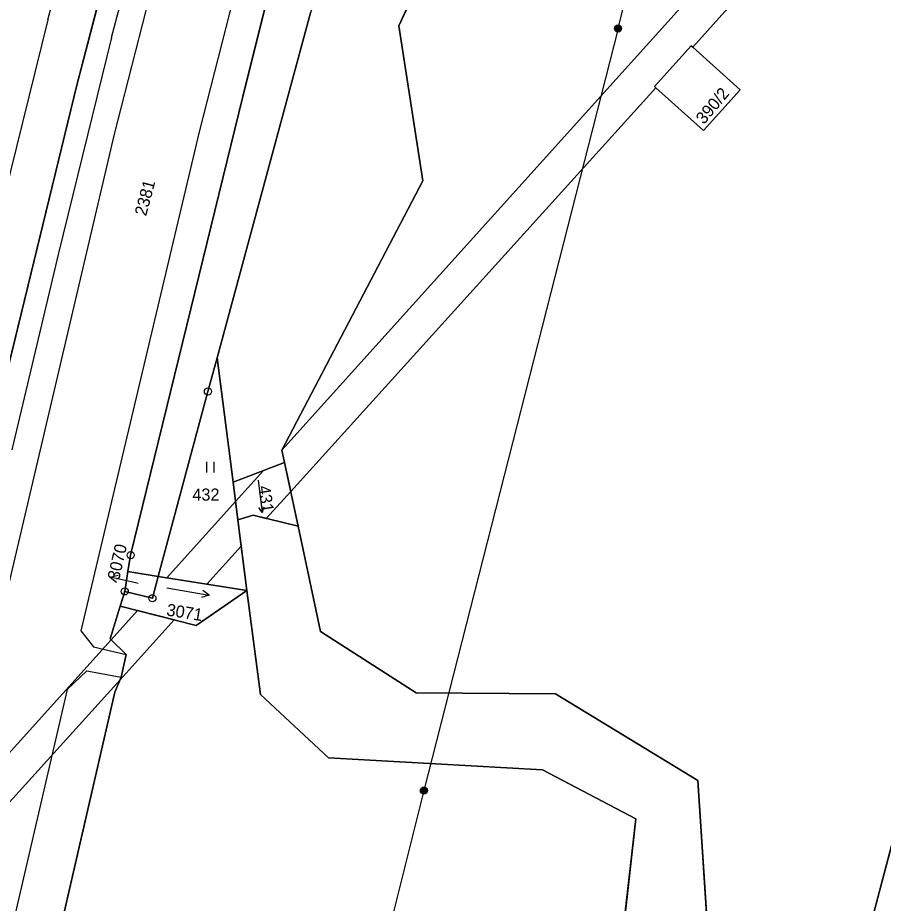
# Model space of a CAD drawing. Extents: x -689422 to -685210, y -987725 to -982160.
# Drawn here: x -686846.4 to -686725.1, y -987064.7 to -986940.6 of the extents above; entities that cross this region are included whole.
import ezdxf

# ---------------------------------------------------------------- set-up
doc = ezdxf.new("R2010")
doc.units = 0
for name, color, linetype in [('KN_Hranice_katastrální území', 7, 'Continuous'), ('KN_Hranice_parcel', 7, 'Continuous'), ('KN_Hranice_parcel_vnitrni_kresba', 7, 'Continuous'), ('KN_Parcelni cisla', 7, 'Continuous'), ('KN_Parcelni cisla_sipky', 7, 'Continuous'), ('KN_Polygon parcely', 7, 'Continuous'), ('KN_Pozemkove predmety', 7, 'Continuous'), ('KN_POZEMKY_OSTATNI PLOCHA', 7, 'Continuous'), ('KN_POZEMKY_TTP', 7, 'Continuous'), ('KN_POZEMKY_VODNI_PLOCHA', 7, 'Continuous'), ('KN_VYUZITI_07_vodni plocha_tok prirozeny', 7, 'Continuous'), ('KN_VYUZITI_08_vodni plocha _tok umely', 7, 'Continuous'), ('KN_VYUZITI_16_ostatni plocha_silnice', 7, 'Continuous'), ('KN_VYUZITI_17_ostatni plocha_ostatni komunikace', 7, 'Continuous'), ('KN_VYUZITI_26_ostatni plocha_jina plocha', 7, 'Continuous'), ('KN_VYUZITI_27_ostatni plocha_neplodna puda', 7, 'Continuous'), ('KN_Věcná břemena k části', 7, 'Continuous'), ('KN_Značky bodu BP', 7, 'Continuous'), ('KN_Značky kultur', 7, 'Continuous')]:
    doc.layers.add(name, color=color, linetype=linetype)

msp = doc.modelspace()

# ---------------------------------------------------------------- linework, layer by layer
at = {"layer": 'KN_Hranice_katastrální území'}
for points in [[(-686724.72, -986686.27), (-686745.98, -986743.92), (-686761.6, -986786.29), (-686765.69, -986796.81), (-686772.2, -986813.54), (-686788.05, -986855.4), (-686801.82, -986899.41), (-686814.9, -986951.63), (-686830.61, -987015.94), (-686830.99, -987018.25), (-686826.74, -987018.92), (-686814.31, -987020.88), (-686812.43, -987035.47), (-686802.9, -987044.34), (-686772.88, -987046.04), (-686759.82, -987052.91), (-686762.4, -987075.87)], [(-686762.4, -987075.87), (-686759.82, -987052.91), (-686772.88, -987046.04), (-686802.9, -987044.34), (-686812.43, -987035.47), (-686814.31, -987020.88), (-686826.74, -987018.92), (-686830.99, -987018.25), (-686830.61, -987015.94), (-686814.9, -986951.63), (-686801.82, -986899.41), (-686788.05, -986855.4), (-686772.2, -986813.54), (-686765.69, -986796.81), (-686761.6, -986786.29), (-686745.98, -986743.92), (-686724.72, -986686.27)]]:
    msp.add_lwpolyline(points, dxfattribs=at)
at = {"layer": 'KN_Hranice_parcel'}
for p, q in [((-686805.42, -986939.9), (-686818.51, -986988.27)), ((-686818.51, -986988.27), (-686816.26, -987005.73)), ((-686809.04, -987002.95), (-686809.41, -987001.23)), ((-686809.04, -987002.95), (-686816.26, -987005.73)), ((-686807.14, -987011.89), (-686809.04, -987002.95)), ((-686816.26, -987005.73), (-686815.59, -987010.97)), ((-686815.59, -987010.97), (-686814.31, -987020.88)), ((-686804, -987026.63), (-686807.14, -987011.89)), ((-686830.99, -987018.25), (-686830.61, -987015.94)), ((-686830.99, -987018.25), (-686830.61, -987015.94)), ((-686831.44, -987021.02), (-686830.99, -987018.25)), ((-686826.74, -987018.92), (-686830.99, -987018.25)), ((-686826.74, -987018.92), (-686830.99, -987018.25)), ((-686814.31, -987020.88), (-686826.74, -987018.92)), ((-686814.31, -987020.88), (-686826.74, -987018.92)), ((-686832.07, -987023.08), (-686831.44, -987021.02)), ((-686833.48, -987027.69), (-686832.07, -987023.08)), ((-686733.52, -987092.86), (-686716.4, -987027.91))]:
    msp.add_line(p, q, dxfattribs=at)
for points in [[(-686809.41, -987001.23), (-686789.66, -986963.46), (-686793.02, -986941.76), (-686776.16, -986905.04), (-686764.69, -986897.63), (-686759.68, -986873.58), (-686726.23, -986795.36), (-686726.31, -986778.54)], [(-686830.61, -987015.94), (-686814.9, -986951.63), (-686801.82, -986899.41), (-686788.05, -986855.4), (-686772.2, -986813.54), (-686765.69, -986796.81)], [(-686830.61, -987015.94), (-686814.9, -986951.63), (-686801.82, -986899.41), (-686788.05, -986855.4), (-686772.2, -986813.54), (-686765.69, -986796.81)], [(-686809.37, -986846.02), (-686821.44, -986885.64), (-686838.14, -986950.08), (-686858.63, -987033.94)], [(-686757.19, -986950.27), (-686752.04, -986944.55), (-686751.83, -986944.74), (-686745.2, -986950.71), (-686750.35, -986956.43), (-686756.99, -986950.45), (-686757.19, -986950.27)], [(-686826.74, -987018.92), (-686819.78, -986993), (-686818.51, -986988.27)], [(-686807.14, -987011.89), (-686813.46, -987010.33), (-686815.59, -987010.97)], [(-686826.74, -987018.92), (-686827.56, -987021.98), (-686831.44, -987021.02)], [(-686832.07, -987023.08), (-686821.44, -987025.8), (-686814.31, -987020.88)], [(-686752.49, -987079.19), (-686762.4, -987075.87), (-686759.82, -987052.91), (-686772.88, -987046.04), (-686802.9, -987044.34), (-686812.43, -987035.47), (-686814.31, -987020.88)], [(-686752.49, -987079.19), (-686762.4, -987075.87), (-686759.82, -987052.91), (-686772.88, -987046.04), (-686802.9, -987044.34), (-686812.43, -987035.47), (-686814.31, -987020.88)], [(-686733.52, -987092.86), (-686742.98, -987078.33), (-686749.49, -987072.45), (-686751.12, -987047.52), (-686771.09, -987035.39), (-686790.62, -987035.24), (-686804, -987026.63)], [(-686845.63, -987090.8), (-686832.82, -987035.14), (-686831.93, -987033.05), (-686831.23, -987029.88), (-686833.48, -987027.69)]]:
    msp.add_lwpolyline(points, dxfattribs=at)
at = {"layer": 'KN_Hranice_parcel_vnitrni_kresba'}
for p, q in [((-686832.86, -986956.93), (-686817.74, -986897.79)), ((-686806.01, -986898.04), (-686821.03, -986956.58)), ((-686842.22, -986940.88), (-686834.98, -986913.74)), ((-686833.29, -986943.38), (-686826.18, -986916.65)), ((-686842.22, -986940.88), (-686849.82, -986971.61)), ((-686833.29, -986943.38), (-686840.72, -986973.62)), ((-686875.39, -987137.96), (-686832.86, -986956.93)), ((-686821.03, -986956.58), (-686837.59, -987026.55)), ((-686840.72, -986973.62), (-686847.25, -987001.16)), ((-686837.59, -987026.55), (-686835.8, -987028.77)), ((-686835.8, -987028.77), (-686831.23, -987029.88)), ((-686836.77, -987032.14), (-686839.49, -987034.76)), ((-686836.77, -987032.14), (-686831.93, -987033.05)), ((-686839.49, -987034.76), (-686861.96, -987131.65))]:
    msp.add_line(p, q, dxfattribs=at)
at = {"layer": 'KN_Parcelni cisla_sipky'}
for p, q in [((-686833.46, -987019.03), (-686832.38, -987018.76)), ((-686830.54, -987019.7), (-686833.46, -987019.03)), ((-686833.46, -987019.03), (-686832.6, -987019.74)), ((-686829.55, -987019.93), (-686830.54, -987019.7))]:
    msp.add_line(p, q, dxfattribs=at)
at = {"layer": 'KN_Polygon parcely'}
for points in [[(-686845.63, -987090.8), (-686832.82, -987035.14), (-686831.93, -987033.05), (-686831.23, -987029.88), (-686833.48, -987027.69), (-686832.07, -987023.08), (-686831.44, -987021.02), (-686830.99, -987018.25), (-686830.61, -987015.94), (-686814.9, -986951.63), (-686801.82, -986899.41), (-686788.05, -986855.4), (-686772.2, -986813.54), (-686765.69, -986796.81), (-686761.6, -986786.29), (-686745.98, -986743.92), (-686724.72, -986686.27)], [(-686747.09, -986687.93), (-686785.68, -986782.79), (-686794.86, -986807.28), (-686809.37, -986846.02), (-686821.44, -986885.64), (-686838.14, -986950.08), (-686858.63, -987033.94), (-686876.05, -987102.29)], [(-686717.17, -986759.86), (-686729.52, -986763.02), (-686733.5, -986782.43), (-686735.91, -986794.19), (-686742.42, -986804.71), (-686751.67, -986831.15), (-686767.87, -986867.79), (-686787.49, -986883.95), (-686788.43, -986886.67), (-686805.42, -986939.9), (-686818.51, -986988.27), (-686816.26, -987005.73), (-686809.04, -987002.95), (-686809.41, -987001.23), (-686789.66, -986963.46), (-686793.02, -986941.76), (-686776.16, -986905.04), (-686764.69, -986897.63), (-686759.68, -986873.58), (-686726.23, -986795.36), (-686726.31, -986778.54), (-686709.75, -986769.81)], [(-686709.75, -986769.81), (-686726.31, -986778.54), (-686726.23, -986795.36), (-686759.68, -986873.58), (-686764.69, -986897.63), (-686776.16, -986905.04), (-686793.02, -986941.76), (-686789.66, -986963.46), (-686809.41, -987001.23), (-686809.04, -987002.95), (-686807.14, -987011.89), (-686804, -987026.63), (-686790.62, -987035.24), (-686771.09, -987035.39), (-686751.12, -987047.52), (-686749.49, -987072.45)], [(-686801.82, -986899.41), (-686814.9, -986951.63), (-686830.61, -987015.94), (-686830.99, -987018.25), (-686826.74, -987018.92), (-686819.78, -986993), (-686818.51, -986988.27), (-686805.42, -986939.9)], [(-686733.52, -987092.86), (-686716.4, -987027.91)]]:
    msp.add_lwpolyline(points, dxfattribs=at)
for points in [[(-686815.24, -986827.16), (-686821.42, -986841.08), (-686827.34, -986859.08), (-686829.67, -986866.16), (-686840.54, -986901.19), (-686850.98, -986940.37), (-686851.66, -986943.12), (-686861.43, -986982.38), (-686868.4, -987010.49), (-686871.3, -987022.21), (-686873.93, -987034.78), (-686864.62, -987034.27), (-686858.63, -987033.94), (-686838.14, -986950.08), (-686821.44, -986885.64), (-686809.37, -986846.02), (-686794.86, -986807.28), (-686798.92, -986805.5), (-686805.65, -986802.54), (-686814.47, -986825.93), (-686813.96, -986826.56)], [(-686757.19, -986950.27), (-686752.04, -986944.55), (-686751.83, -986944.74), (-686745.2, -986950.71), (-686750.35, -986956.43), (-686756.99, -986950.45)], [(-686757.19, -986950.27), (-686756.99, -986950.45), (-686750.35, -986956.43), (-686745.2, -986950.71), (-686751.83, -986944.74), (-686752.04, -986944.55)], [(-686826.74, -987018.92), (-686814.31, -987020.88), (-686815.59, -987010.97), (-686816.26, -987005.73), (-686818.51, -986988.27), (-686819.78, -986993)], [(-686816.26, -987005.73), (-686815.59, -987010.97), (-686813.46, -987010.33), (-686807.14, -987011.89), (-686809.04, -987002.95)], [(-686747.77, -987087.42), (-686739.79, -987101.35), (-686740.61, -987126.26), (-686736.98, -987127.84), (-686733.36, -987129.42), (-686725.33, -987105.43), (-686728.06, -987101.24), (-686733.52, -987092.86), (-686742.98, -987078.33), (-686749.49, -987072.45), (-686751.12, -987047.52), (-686771.09, -987035.39), (-686790.62, -987035.24), (-686804, -987026.63), (-686807.14, -987011.89), (-686813.46, -987010.33), (-686815.59, -987010.97), (-686814.31, -987020.88), (-686812.43, -987035.47), (-686802.9, -987044.34), (-686772.88, -987046.04), (-686759.82, -987052.91), (-686762.4, -987075.87), (-686752.49, -987079.19)], [(-686826.74, -987018.92), (-686827.56, -987021.98), (-686831.44, -987021.02), (-686832.07, -987023.08), (-686821.44, -987025.8), (-686814.31, -987020.88)], [(-686826.74, -987018.92), (-686830.99, -987018.25), (-686831.44, -987021.02), (-686827.56, -987021.98)], [(-686747.77, -987087.42), (-686752.49, -987079.19), (-686762.4, -987075.87), (-686759.82, -987052.91), (-686772.88, -987046.04), (-686802.9, -987044.34), (-686812.43, -987035.47), (-686814.31, -987020.88), (-686821.44, -987025.8), (-686832.07, -987023.08), (-686833.48, -987027.69), (-686831.23, -987029.88), (-686831.93, -987033.05), (-686832.82, -987035.14), (-686845.63, -987090.8), (-686853.73, -987136.42), (-686847.14, -987139.28), (-686837.96, -987147.68), (-686797.85, -987163.81), (-686768.48, -987167.74), (-686769.48, -987159.76), (-686764.42, -987149.05), (-686761.68, -987147.64), (-686764.13, -987090.59)], [(-686716.4, -987027.91), (-686733.52, -987092.86), (-686728.06, -987101.24), (-686717.94, -987073.53)]]:
    msp.add_lwpolyline(points, close=True, dxfattribs=at)
at = {"layer": 'KN_Pozemkove predmety'}
for p, q in [((-686762.31, -986942.13), (-686736.81, -986841.95)), ((-686762.31, -986942.13), (-686789.51, -987048.94)), ((-686789.51, -987048.94), (-686815.32, -987151.49))]:
    msp.add_line(p, q, dxfattribs=at)
for centre, radius in [((-686762.31, -986942.13), 0.5), ((-686762.31, -986942.13), 0.4), ((-686762.31, -986942.13), 0.3), ((-686762.31, -986942.13), 0.2), ((-686762.31, -986942.13), 0.1), ((-686789.51, -987048.94), 0.5), ((-686789.51, -987048.94), 0.4), ((-686789.51, -987048.94), 0.3), ((-686789.51, -987048.94), 0.2), ((-686789.51, -987048.94), 0.1)]:
    msp.add_circle(centre, radius, dxfattribs=at)
at = {"layer": 'KN_POZEMKY_OSTATNI PLOCHA'}
for p, q in [((-686821.44, -986885.64), (-686838.14, -986950.08)), ((-686838.14, -986950.08), (-686821.44, -986885.64)), ((-686801.82, -986899.41), (-686814.9, -986951.63)), ((-686814.9, -986951.63), (-686801.82, -986899.41)), ((-686805.42, -986939.9), (-686818.51, -986988.27)), ((-686757.19, -986950.27), (-686752.04, -986944.55)), ((-686752.04, -986944.55), (-686751.83, -986944.74)), ((-686751.83, -986944.74), (-686745.2, -986950.71)), ((-686838.14, -986950.08), (-686858.63, -987033.94)), ((-686858.63, -987033.94), (-686838.14, -986950.08)), ((-686756.99, -986950.45), (-686757.19, -986950.27)), ((-686750.35, -986956.43), (-686756.99, -986950.45)), ((-686745.2, -986950.71), (-686750.35, -986956.43)), ((-686814.9, -986951.63), (-686830.61, -987015.94)), ((-686830.61, -987015.94), (-686814.9, -986951.63)), ((-686818.51, -986988.27), (-686819.78, -986993)), ((-686819.78, -986993), (-686826.74, -987018.92)), ((-686830.61, -987015.94), (-686830.99, -987018.25)), ((-686830.99, -987018.25), (-686830.61, -987015.94)), ((-686830.99, -987018.25), (-686831.44, -987021.02)), ((-686831.44, -987021.02), (-686830.99, -987018.25)), ((-686830.99, -987018.25), (-686826.74, -987018.92)), ((-686826.74, -987018.92), (-686830.99, -987018.25)), ((-686826.74, -987018.92), (-686827.56, -987021.98)), ((-686831.44, -987021.02), (-686832.07, -987023.08)), ((-686827.56, -987021.98), (-686831.44, -987021.02)), ((-686832.07, -987023.08), (-686833.48, -987027.69)), ((-686833.48, -987027.69), (-686831.23, -987029.88)), ((-686733.52, -987092.86), (-686716.4, -987027.91)), ((-686831.23, -987029.88), (-686831.93, -987033.05)), ((-686831.93, -987033.05), (-686832.82, -987035.14)), ((-686832.82, -987035.14), (-686845.63, -987090.8))]:
    msp.add_line(p, q, dxfattribs=at)
at = {"layer": 'KN_POZEMKY_TTP'}
for p, q in [((-686793.02, -986941.76), (-686776.16, -986905.04)), ((-686789.66, -986963.46), (-686793.02, -986941.76)), ((-686752.04, -986944.55), (-686757.19, -986950.27)), ((-686751.83, -986944.74), (-686752.04, -986944.55)), ((-686745.2, -986950.71), (-686751.83, -986944.74)), ((-686757.19, -986950.27), (-686756.99, -986950.45)), ((-686756.99, -986950.45), (-686750.35, -986956.43)), ((-686750.35, -986956.43), (-686745.2, -986950.71)), ((-686809.41, -987001.23), (-686789.66, -986963.46)), ((-686819.78, -986993), (-686818.51, -986988.27)), ((-686818.51, -986988.27), (-686816.26, -987005.73)), ((-686826.74, -987018.92), (-686819.78, -986993)), ((-686809.04, -987002.95), (-686809.41, -987001.23)), ((-686807.14, -987011.89), (-686809.04, -987002.95)), ((-686816.26, -987005.73), (-686815.59, -987010.97)), ((-686815.59, -987010.97), (-686814.31, -987020.88)), ((-686804, -987026.63), (-686807.14, -987011.89)), ((-686814.31, -987020.88), (-686826.74, -987018.92)), ((-686821.44, -987025.8), (-686814.31, -987020.88)), ((-686814.31, -987020.88), (-686812.43, -987035.47)), ((-686833.48, -987027.69), (-686832.07, -987023.08)), ((-686832.07, -987023.08), (-686821.44, -987025.8)), ((-686790.62, -987035.24), (-686804, -987026.63)), ((-686831.23, -987029.88), (-686833.48, -987027.69)), ((-686716.4, -987027.91), (-686733.52, -987092.86)), ((-686831.93, -987033.05), (-686831.23, -987029.88)), ((-686832.82, -987035.14), (-686831.93, -987033.05)), ((-686845.63, -987090.8), (-686832.82, -987035.14)), ((-686771.09, -987035.39), (-686790.62, -987035.24)), ((-686812.43, -987035.47), (-686802.9, -987044.34)), ((-686751.12, -987047.52), (-686771.09, -987035.39)), ((-686802.9, -987044.34), (-686772.88, -987046.04)), ((-686772.88, -987046.04), (-686759.82, -987052.91)), ((-686749.49, -987072.45), (-686751.12, -987047.52)), ((-686759.82, -987052.91), (-686762.4, -987075.87))]:
    msp.add_line(p, q, dxfattribs=at)
at = {"layer": 'KN_POZEMKY_VODNI_PLOCHA'}
for p, q in [((-686776.16, -986905.04), (-686793.02, -986941.76)), ((-686818.51, -986988.27), (-686805.42, -986939.9)), ((-686793.02, -986941.76), (-686789.66, -986963.46)), ((-686789.66, -986963.46), (-686809.41, -987001.23)), ((-686816.26, -987005.73), (-686818.51, -986988.27)), ((-686809.41, -987001.23), (-686809.04, -987002.95)), ((-686816.26, -987005.73), (-686809.04, -987002.95)), ((-686809.04, -987002.95), (-686816.26, -987005.73)), ((-686809.04, -987002.95), (-686807.14, -987011.89)), ((-686815.59, -987010.97), (-686816.26, -987005.73)), ((-686813.46, -987010.33), (-686815.59, -987010.97)), ((-686815.59, -987010.97), (-686813.46, -987010.33)), ((-686807.14, -987011.89), (-686813.46, -987010.33)), ((-686813.46, -987010.33), (-686807.14, -987011.89)), ((-686814.31, -987020.88), (-686815.59, -987010.97)), ((-686807.14, -987011.89), (-686804, -987026.63)), ((-686827.56, -987021.98), (-686826.74, -987018.92)), ((-686826.74, -987018.92), (-686814.31, -987020.88)), ((-686832.07, -987023.08), (-686831.44, -987021.02)), ((-686831.44, -987021.02), (-686827.56, -987021.98)), ((-686814.31, -987020.88), (-686821.44, -987025.8)), ((-686812.43, -987035.47), (-686814.31, -987020.88)), ((-686821.44, -987025.8), (-686832.07, -987023.08)), ((-686804, -987026.63), (-686790.62, -987035.24)), ((-686790.62, -987035.24), (-686771.09, -987035.39)), ((-686802.9, -987044.34), (-686812.43, -987035.47)), ((-686771.09, -987035.39), (-686751.12, -987047.52)), ((-686772.88, -987046.04), (-686802.9, -987044.34)), ((-686759.82, -987052.91), (-686772.88, -987046.04)), ((-686751.12, -987047.52), (-686749.49, -987072.45)), ((-686762.4, -987075.87), (-686759.82, -987052.91))]:
    msp.add_line(p, q, dxfattribs=at)
at = {"layer": 'KN_VYUZITI_07_vodni plocha_tok prirozeny'}
for p, q in [((-686776.16, -986905.04), (-686793.02, -986941.76)), ((-686818.51, -986988.27), (-686805.42, -986939.9)), ((-686793.02, -986941.76), (-686789.66, -986963.46)), ((-686789.66, -986963.46), (-686809.41, -987001.23)), ((-686816.26, -987005.73), (-686818.51, -986988.27)), ((-686809.41, -987001.23), (-686809.04, -987002.95)), ((-686809.04, -987002.95), (-686816.26, -987005.73)), ((-686815.59, -987010.97), (-686813.46, -987010.33)), ((-686813.46, -987010.33), (-686807.14, -987011.89)), ((-686814.31, -987020.88), (-686815.59, -987010.97)), ((-686807.14, -987011.89), (-686804, -987026.63)), ((-686827.56, -987021.98), (-686826.74, -987018.92)), ((-686826.74, -987018.92), (-686814.31, -987020.88)), ((-686832.07, -987023.08), (-686831.44, -987021.02)), ((-686831.44, -987021.02), (-686827.56, -987021.98)), ((-686814.31, -987020.88), (-686821.44, -987025.8)), ((-686812.43, -987035.47), (-686814.31, -987020.88)), ((-686821.44, -987025.8), (-686832.07, -987023.08)), ((-686804, -987026.63), (-686790.62, -987035.24)), ((-686790.62, -987035.24), (-686771.09, -987035.39)), ((-686802.9, -987044.34), (-686812.43, -987035.47)), ((-686771.09, -987035.39), (-686751.12, -987047.52)), ((-686772.88, -987046.04), (-686802.9, -987044.34)), ((-686759.82, -987052.91), (-686772.88, -987046.04)), ((-686751.12, -987047.52), (-686749.49, -987072.45)), ((-686762.4, -987075.87), (-686759.82, -987052.91))]:
    msp.add_line(p, q, dxfattribs=at)
at = {"layer": 'KN_VYUZITI_08_vodni plocha _tok umely'}
for p, q in [((-686816.26, -987005.73), (-686809.04, -987002.95)), ((-686809.04, -987002.95), (-686807.14, -987011.89)), ((-686815.59, -987010.97), (-686816.26, -987005.73)), ((-686813.46, -987010.33), (-686815.59, -987010.97)), ((-686807.14, -987011.89), (-686813.46, -987010.33))]:
    msp.add_line(p, q, dxfattribs=at)
at = {"layer": 'KN_VYUZITI_16_ostatni plocha_silnice'}
for p, q in [((-686821.44, -986885.64), (-686838.14, -986950.08)), ((-686838.14, -986950.08), (-686821.44, -986885.64)), ((-686801.82, -986899.41), (-686814.9, -986951.63)), ((-686838.14, -986950.08), (-686858.63, -987033.94)), ((-686858.63, -987033.94), (-686838.14, -986950.08)), ((-686814.9, -986951.63), (-686830.61, -987015.94)), ((-686830.61, -987015.94), (-686830.99, -987018.25)), ((-686830.99, -987018.25), (-686831.44, -987021.02)), ((-686831.44, -987021.02), (-686832.07, -987023.08)), ((-686832.07, -987023.08), (-686833.48, -987027.69)), ((-686833.48, -987027.69), (-686831.23, -987029.88)), ((-686831.23, -987029.88), (-686831.93, -987033.05)), ((-686831.93, -987033.05), (-686832.82, -987035.14)), ((-686832.82, -987035.14), (-686845.63, -987090.8))]:
    msp.add_line(p, q, dxfattribs=at)
at = {"layer": 'KN_VYUZITI_17_ostatni plocha_ostatni komunikace'}
for p, q in [((-686814.9, -986951.63), (-686801.82, -986899.41)), ((-686805.42, -986939.9), (-686818.51, -986988.27)), ((-686830.61, -987015.94), (-686814.9, -986951.63)), ((-686818.51, -986988.27), (-686819.78, -986993)), ((-686819.78, -986993), (-686826.74, -987018.92)), ((-686830.99, -987018.25), (-686830.61, -987015.94)), ((-686831.44, -987021.02), (-686830.99, -987018.25)), ((-686830.99, -987018.25), (-686826.74, -987018.92)), ((-686826.74, -987018.92), (-686830.99, -987018.25)), ((-686826.74, -987018.92), (-686827.56, -987021.98)), ((-686827.56, -987021.98), (-686831.44, -987021.02))]:
    msp.add_line(p, q, dxfattribs=at)
at = {"layer": 'KN_VYUZITI_26_ostatni plocha_jina plocha'}
for p, q in [((-686757.19, -986950.27), (-686752.04, -986944.55)), ((-686752.04, -986944.55), (-686751.83, -986944.74)), ((-686751.83, -986944.74), (-686745.2, -986950.71)), ((-686756.99, -986950.45), (-686757.19, -986950.27)), ((-686750.35, -986956.43), (-686756.99, -986950.45)), ((-686745.2, -986950.71), (-686750.35, -986956.43))]:
    msp.add_line(p, q, dxfattribs=at)
at = {"layer": 'KN_VYUZITI_27_ostatni plocha_neplodna puda'}
msp.add_line((-686733.52, -987092.86), (-686716.4, -987027.91), dxfattribs=at)
at = {"layer": 'KN_Věcná břemena k části'}
for points in [[(-686809.41, -987001.23), (-686809.04, -987002.95), (-686808.18, -987007), (-686756.99, -986950.45), (-686757.19, -986950.27), (-686752.04, -986944.55), (-686751.83, -986944.74), (-686684.99, -986870.22), (-686684.89, -986866.29), (-686685.88, -986864.1), (-686757.9, -986944.04)], [(-686812, -987004.09), (-686815.91, -987008.44), (-686815.59, -987010.97), (-686813.46, -987010.33), (-686811.61, -987010.79), (-686808.18, -987007), (-686809.04, -987002.95)], [(-686825.53, -987019.11), (-686819.94, -987019.99), (-686815.11, -987014.66), (-686815.59, -987010.97), (-686815.91, -987008.44)], [(-686829.66, -987023.7), (-686833.36, -987027.8), (-686831.23, -987029.88), (-686831.93, -987033.05), (-686832.08, -987033.41), (-686824.49, -987025.02)], [(-686871.12, -987069.7), (-686871.04, -987073.57), (-686871.66, -987077.13), (-686868.84, -987074.02), (-686832.08, -987033.41), (-686831.93, -987033.05), (-686831.23, -987029.88), (-686833.36, -987027.8), (-686866.42, -987064.49)]]:
    msp.add_lwpolyline(points, close=True, dxfattribs=at)
at = {"layer": 'KN_Značky bodu BP'}
for centre, radius in [((-686819.78, -986993), 0.5), ((-686819.78, -986993), 0.0303), ((-686830.61, -987015.94), 0.5), ((-686830.61, -987015.94), 0.5), ((-686830.61, -987015.94), 0.0303), ((-686830.61, -987015.94), 0.0303), ((-686831.44, -987021.02), 0.5), ((-686831.44, -987021.02), 0.0303), ((-686827.56, -987021.98), 0.5), ((-686827.56, -987021.98), 0.0303)]:
    msp.add_circle(centre, radius, dxfattribs=at)
at = {"layer": 'KN_Značky kultur'}
for p, q in [((-686819.93, -987004.34), (-686819.93, -987002.84)), ((-686818.93, -987004.34), (-686818.93, -987002.84)), ((-686812.74, -987005.44), (-686812.19, -987009.97)), ((-686812.19, -987009.97), (-686811.9, -987009.18)), ((-686812.19, -987009.97), (-686812.66, -987009.28)), ((-686825.52, -987020.51), (-686819.61, -987021.55)), ((-686819.61, -987021.55), (-686820.66, -987021.88)), ((-686819.61, -987021.55), (-686820.48, -987020.89))]:
    msp.add_line(p, q, dxfattribs=at)

# ---------------------------------------------------------------- texts
at = {"layer": 'KN_Parcelni cisla'}
for s, rotation, p in [('390/2', 50, (-686750.26, -986955.65)), ('2381', 75, (-686828.45, -986968.5)), ('431', 279, (-686812.76, -987006.31)), ('3070', 77, (-686832.24, -987019.53)), ('3071', 351, (-686825.67, -987024.39))]:
    msp.add_text(s, height=1.7, rotation=rotation, dxfattribs=at).set_placement(p)
msp.add_text('432', height=1.7, dxfattribs=at).set_placement((-686821.96, -987008.3))

doc.saveas('drawing.dxf')
